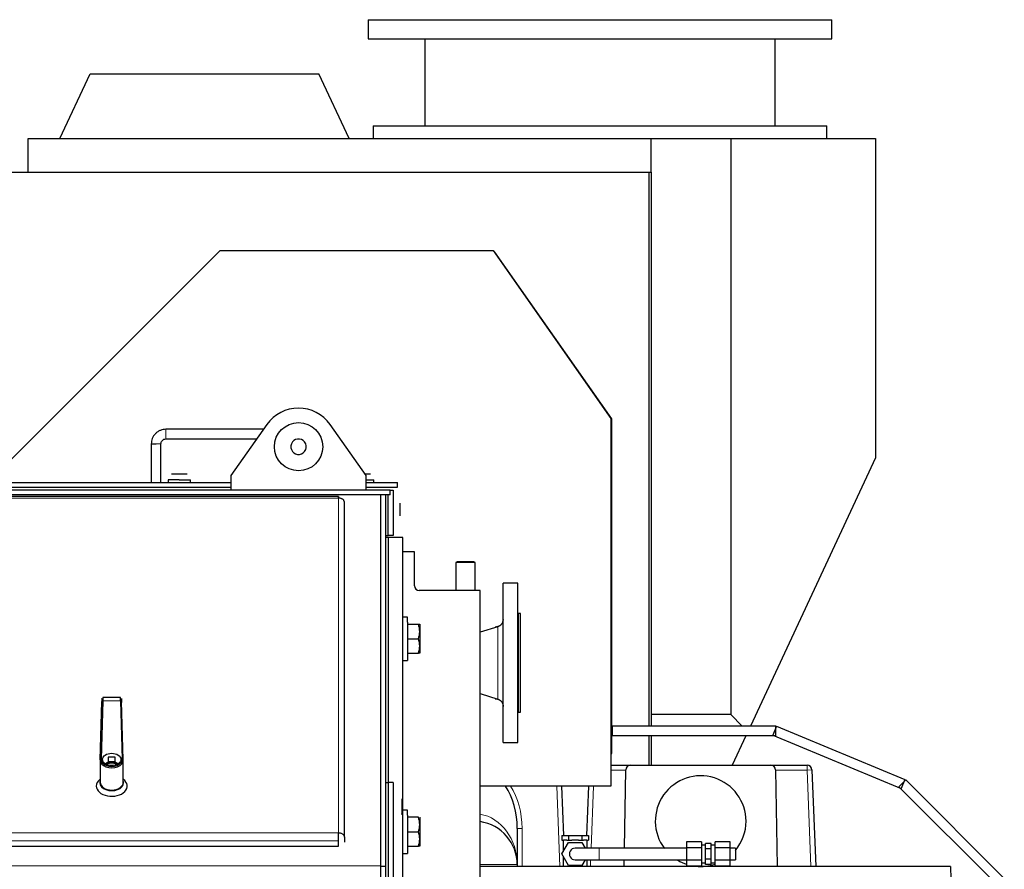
# Model space of a CAD drawing. Header units: inches. Extents: x 0 to 29700, y -16 to 21000.
# Tile 257 of 376: x 15322 to 16342, y 9974 to 10854. Entities that reach past the tile are written whole.
import ezdxf

# ---------------------------------------------------------------- set-up
doc = ezdxf.new("R2010")
doc.units = ezdxf.units.IN
doc.layers.add('1', color=7, linetype='Continuous', true_color=0xffffff)
doc.layers.add('254', color=7, linetype='Continuous', true_color=0xffffff)

msp = doc.modelspace()

# ---------------------------------------------------------------- linework, layer by layer
at = {"layer": '1', "color": 2, "linetype": 'Continuous', "lineweight": 25}
for p, q in [((15683.316, 10854.179), (15683.316, 10834.179)), ((15683.316, 10854.179), (15923.316, 10854.179)), ((15923.316, 10854.179), (16163.316, 10854.179)), ((16163.316, 10834.179), (16163.316, 10854.179)), ((15683.316, 10834.179), (15923.316, 10834.179)), ((15741.816, 10834.179), (15741.816, 10744.179)), ((15923.316, 10834.179), (16163.316, 10834.179)), ((16104.816, 10744.179), (16104.816, 10834.179)), ((15363.925, 10731.179), (15395.168, 10798.179)), ((15395.168, 10798.179), (15632.154, 10798.179)), ((15663.396, 10731.179), (15632.154, 10798.179)), ((15688.316, 10744.179), (15688.316, 10731.179)), ((15688.316, 10744.179), (15923.316, 10744.179)), ((15923.316, 10744.179), (16158.316, 10744.179)), ((16158.316, 10731.179), (16158.316, 10744.179)), ((15331.006, 10731.179), (15976.506, 10731.179)), ((15331.006, 10696.179), (15331.006, 10731.179)), ((15976.506, 10731.179), (16058.818, 10731.179)), ((15976.506, 10696.179), (15976.506, 10731.179)), ((16058.818, 10731.179), (16208.818, 10731.179)), ((16058.818, 10731.179), (16058.818, 10134.189)), ((16208.818, 10731.179), (16208.818, 10400.368)), ((15309.456, 10696.179), (15973.956, 10696.179)), ((15973.956, 10696.179), (15976.506, 10696.179)), ((15973.956, 10696.179), (15973.956, 10122.249)), ((15976.506, 10696.179), (15976.506, 10134.189)), ((15295.637, 10380.755), (15529.891, 10615.01)), ((15529.891, 10615.01), (15812.723, 10615.01)), ((15812.723, 10615.01), (15934.637, 10440.899)), ((15814.496, 10613.298), (15813.92, 10613.298)), ((15935.496, 10440.492), (15814.496, 10613.298)), ((15934.637, 10440.899), (15934.637, 10060.168)), ((15935.496, 10093.798), (15935.496, 10440.492)), ((16208.818, 10400.368), (16079.128, 10122.248)), ((15976.506, 10134.189), (15976.506, 10122.245)), ((16058.818, 10134.189), (15976.506, 10134.189)), ((16070.759, 10122.247), (16058.818, 10134.189)), ((15936.447, 10112.247), (15936.447, 10122.247)), ((16105.338, 10122.247), (15936.447, 10122.247)), ((16106.295, 10122.057), (16102.468, 10112.818)), ((16105.338, 10112.247), (16105.338, 10122.247)), ((16106.295, 10122.057), (16239.219, 10066.998)), ((16105.338, 10112.247), (15936.447, 10112.247)), ((15973.956, 10112.251), (15973.956, 10081.754)), ((15976.506, 10112.246), (15976.506, 10081.746)), ((16074.465, 10112.247), (16060.242, 10081.745)), ((16102.468, 10112.818), (16235.392, 10057.759)), ((15934.634, 10093.798), (15935.496, 10093.798)), ((15934.637, 10081.747), (15955.037, 10081.747)), ((15948.719, 9995.747), (15950.038, 10076.828)), ((15955.037, 10081.747), (16100.198, 10081.747)), ((16100.198, 10081.747), (16137.817, 10081.747)), ((16105.198, 10076.828), (16106.825, 9976.747)), ((16142.813, 10076.95), (16146.886, 9976.748)), ((16240.03, 10066.456), (16232.959, 10059.385)), ((16239.219, 10066.998), (16235.392, 10057.759)), ((16240.03, 10066.456), (16342.118, 9964.368)), ((15934.637, 10060.168), (15799.115, 10060.168)), ((15883.495, 10060.167), (15885.585, 10008.748)), ((15909.65, 10008.748), (15911.74, 10060.167)), ((16232.959, 10059.385), (16335.047, 9957.297)), ((15837.618, 10016.265), (15837.618, 9978.747)), ((15883.761, 10008.747), (15890.689, 10008.747)), ((15883.761, 10008.747), (15883.761, 10003.997)), ((15890.689, 10008.747), (15904.546, 10008.747)), ((15890.689, 10008.747), (15890.689, 10003.997)), ((15904.546, 10008.747), (15911.474, 10008.747)), ((15904.546, 10008.747), (15904.546, 10003.997)), ((15911.474, 10008.747), (15911.474, 10003.997)), ((15883.761, 10003.997), (15885.475, 10003.997)), ((15883.761, 9989.747), (15890.689, 10001.747)), ((15885.118, 10003.997), (15885.118, 9992.096)), ((15888.975, 10003.997), (15885.475, 10003.997)), ((15888.975, 10003.997), (15890.689, 10003.997)), ((15890.689, 10003.997), (15894.118, 10003.997)), ((15890.689, 10001.747), (15904.546, 10001.747)), ((15901.118, 10003.997), (15894.118, 10003.997)), ((15901.118, 10003.997), (15904.546, 10003.997)), ((15904.546, 10003.997), (15906.26, 10003.997)), ((15904.546, 10001.747), (15908.01, 9995.747)), ((15909.76, 10003.997), (15906.26, 10003.997)), ((15909.76, 10003.997), (15911.474, 10003.997)), ((15910.118, 9995.747), (15910.118, 10003.997)), ((16013.118, 10002.446), (16013.118, 9996.095)), ((16028.618, 10002.446), (16013.118, 10002.446)), ((16013.118, 9996.095), (16013.118, 9983.393)), ((16028.618, 9996.095), (16013.118, 9996.095)), ((16028.618, 10002.446), (16028.618, 9996.095)), ((16032.618, 9998.744), (16028.618, 9998.744)), ((16028.618, 9996.095), (16028.618, 9983.393)), ((16032.618, 9995.23), (16032.618, 10000.716)), ((16038.618, 10000.716), (16032.618, 10000.716)), ((16032.618, 9984.258), (16032.618, 9995.23)), ((16038.618, 9995.23), (16032.618, 9995.23)), ((16038.618, 9995.23), (16038.618, 10000.716)), ((16042.618, 9998.744), (16038.618, 9998.744)), ((16038.618, 9984.258), (16038.618, 9995.23)), ((16042.618, 9996.095), (16042.618, 10002.446)), ((16058.118, 10002.446), (16042.618, 10002.446)), ((16042.618, 9983.393), (16042.618, 9996.095)), ((16058.118, 9996.095), (16042.618, 9996.095)), ((16058.118, 9996.095), (16058.118, 10002.446)), ((16058.118, 9983.393), (16058.118, 9996.095)), ((16063.618, 9995.744), (16063.618, 9989.744)), ((15890.689, 9977.747), (15883.761, 9989.747)), ((15885.118, 9987.398), (15885.118, 9976.747)), ((16032.618, 9978.773), (16032.618, 9984.258)), ((16038.618, 9984.258), (16032.618, 9984.258)), ((16038.618, 9978.773), (16038.618, 9984.258)), ((16063.618, 9989.744), (16063.618, 9983.744)), ((16286.485, 9976.747), (15799.118, 9976.747)), ((15837.618, 9978.747), (15837.618, 9976.747)), ((15904.546, 9977.747), (15890.689, 9977.747)), ((15908.01, 9983.747), (15904.546, 9977.747)), ((15910.118, 9976.747), (15910.118, 9983.747)), ((15948.41, 9976.747), (15948.524, 9983.748)), ((16013.118, 9983.393), (16013.118, 9977.042)), ((16028.618, 9983.393), (16013.118, 9983.393)), ((16028.618, 9977.042), (16013.118, 9977.042)), ((16028.618, 9983.393), (16028.618, 9977.042)), ((16028.618, 9980.744), (16032.618, 9980.744)), ((16038.618, 9978.773), (16032.618, 9978.773)), ((16038.618, 9980.744), (16042.618, 9980.744)), ((16042.618, 9977.042), (16042.618, 9983.393)), ((16058.118, 9983.393), (16042.618, 9983.393)), ((16058.118, 9977.042), (16042.618, 9977.042)), ((16058.118, 9977.042), (16058.118, 9983.393)), ((16286.485, 9976.747), (16287.003, 9947.078))]:
    msp.add_line(p, q, dxfattribs=at)
at = {"layer": '1', "color": 110, "linetype": 'Continuous', "lineweight": 13}
for p, q in [((15950.036, 10076.747), (15934.637, 10076.747)), ((16137.817, 10076.747), (16105.2, 10076.747)), ((16137.817, 10076.747), (16137.817, 10081.747)), ((16142.813, 10076.95), (16137.817, 10076.747)), ((16141.882, 9976.747), (16137.817, 10076.747)), ((15881.882, 9976.747), (15878.491, 10060.167)), ((15916.745, 10060.167), (15914.126, 9995.749)), ((15842.618, 10016.265), (15837.618, 10016.265)), ((15842.618, 10016.265), (15842.618, 9976.747)), ((15837.618, 9978.747), (15799.115, 9978.747)), ((15913.638, 9983.749), (15913.353, 9976.747))]:
    msp.add_line(p, q, dxfattribs=at)
at = {"layer": '1', "color": 2, "linetype": 'Continuous', "lineweight": 25}
for centre, radius, start, end in [((15955.037, 10076.747), 5, 90, 179.068443), ((16100.198, 10076.747), 5, 0.931557, 90), ((16137.817, 10076.747), 5, 2.327815, 90), ((16027.618, 10023.747), 47, 0, 217.108125), ((15792.618, 9978.747), 45, 0, 81.694687), ((16027.618, 10023.747), 47, 319.989375, 0), ((15897.618, 9989.747), 6, 90.0225, 270.028125), ((16027.618, 10023.747), 47, 239.675625, 252.028125), ((16027.618, 10023.747), 47, 263.570625, 288.6075)]:
    msp.add_arc(centre, radius, start, end, dxfattribs=at)
msp.add_ellipse((15792.618, 10016.265), major_axis=(0, 63.995), ratio=0.70317742, start_param=4.71238898, end_param=5.46843289, dxfattribs=at)
at = {"layer": '1', "color": 110, "linetype": 'Continuous', "lineweight": 13}
for centre, major_axis, ratio, start_param, end_param in [((15792.618, 10016.265), (0, -67.689), 0.73867668, 1.57079633, 2.27654784), ((15792.618, 9978.747), (0, 52.84), 0.8516324, 4.71238898, 6.13823026), ((15922.618, 9989.747), (0, 6), 0.00001209, 3.14159265, 6.28318531)]:
    msp.add_ellipse(centre, major_axis=major_axis, ratio=ratio, start_param=start_param, end_param=end_param, dxfattribs=at)
at = {"layer": '1', "color": 2, "linetype": 'Continuous', "lineweight": 25}
for points, knots in [([(15922.618, 9995.747), (15919.184, 9995.747), (15912.869, 9995.747), (15904.469, 9995.747), (15898.893, 9995.747), (15897.662, 9995.747), (15897.618, 9995.747)], [0, 0, 0, 0, 0.24999002, 0.50000203, 0.7500129, 1, 1, 1, 1]), ([(15897.618, 9983.747), (15897.662, 9983.747), (15898.893, 9983.747), (15904.469, 9983.747), (15912.869, 9983.747), (15919.184, 9983.747), (15922.617, 9983.747)], [0, 0, 0, 0, 0.24999016, 0.50000219, 0.75001299, 1, 1, 1, 1])]:
    msp.add_open_spline(points, degree=3, knots=knots, dxfattribs=at)
for points in [[(16013.118, 9995.745), (15922.618, 9995.747)], [(16063.618, 9995.744), (16058.118, 9995.744)], [(15922.617, 9983.747), (16013.118, 9983.745)], [(16058.118, 9983.744), (16063.618, 9983.744)]]:
    msp.add_open_spline(points, degree=1, dxfattribs=at)
at = {"layer": '254', "color": 2, "linetype": 'Continuous', "lineweight": 25}
for p, q in [((15578.399, 10434.76), (15541.118, 10381.749)), ((15681.118, 10381.749), (15643.836, 10434.76)), ((15479.686, 10383.649), (15479.618, 10383.649)), ((15479.686, 10383.649), (15479.618, 10383.649)), ((15479.686, 10383.649), (15484.554, 10383.649)), ((15484.554, 10383.649), (15492.486, 10383.649)), ((15492.486, 10383.649), (15495.618, 10383.649)), ((15541.118, 10381.749), (15541.118, 10366.749)), ((15679.781, 10383.649), (15682.486, 10383.649)), ((15681.118, 10366.749), (15681.118, 10381.749)), ((15682.486, 10383.649), (15685.618, 10383.649)), ((15036.097, 10374.749), (15541.109, 10374.749)), ((15476.118, 10377.249), (15476.118, 10374.749)), ((15487.618, 10377.249), (15476.118, 10377.249)), ((15487.618, 10377.249), (15499.118, 10377.249)), ((15499.118, 10374.749), (15499.118, 10377.249)), ((15681.106, 10374.749), (15713.618, 10374.749)), ((15681.118, 10377.249), (15689.118, 10377.249)), ((15689.118, 10374.749), (15689.118, 10377.249)), ((15713.618, 10369.749), (15713.618, 10374.749)), ((15706.118, 10361.749), (15017.757, 10361.749)), ((15706.118, 10366.749), (15019.605, 10366.749)), ((15036.097, 10369.749), (15541.109, 10369.749)), ((15681.106, 10369.749), (15713.618, 10369.749)), ((15696.118, 10361.749), (15696.118, 9976.749)), ((15701.118, 10361.749), (15701.118, 9976.749)), ((15704.118, 10319.749), (15704.118, 10361.749)), ((15706.118, 10366.749), (15709.118, 10366.749)), ((15706.118, 10361.749), (15706.118, 10366.749)), ((15709.118, 10366.749), (15709.118, 10319.749)), ((15652.668, 10360.095), (15020.41, 10360.095)), ((15658.618, 10007.23), (15658.618, 10354.095)), ((15716.018, 10353.249), (15716.018, 10349.999)), ((15716.018, 10349.999), (15716.018, 10343.499)), ((15716.018, 10343.499), (15716.018, 10340.249)), ((15701.118, 10319.749), (15704.118, 10319.749)), ((15704.118, 10317.749), (15701.118, 10317.749)), ((15709.118, 10319.749), (15704.118, 10319.749)), ((15719.118, 10317.749), (15704.118, 10317.749)), ((15704.118, 10317.749), (15704.118, 10063.738)), ((15704.118, 10317.749), (15704.118, 10063.738)), ((15719.118, 9893.752), (15719.118, 10317.749)), ((15731.118, 10302.749), (15719.118, 10302.749)), ((15731.118, 10267.749), (15731.118, 10302.749)), ((15774.118, 10291.749), (15774.118, 10262.749)), ((15794.118, 10291.749), (15774.118, 10291.749)), ((15775.118, 10292.749), (15793.118, 10292.749)), ((15794.118, 10262.749), (15794.118, 10291.749)), ((15838.118, 10270.249), (15823.118, 10270.249)), ((15823.118, 10105.249), (15823.118, 10270.249)), ((15838.118, 10105.249), (15838.118, 10270.249)), ((15799.118, 10262.749), (15736.118, 10262.749)), ((15799.118, 9562.749), (15799.118, 10262.749)), ((15724.118, 10235.249), (15719.118, 10235.249)), ((15724.118, 10230.074), (15724.118, 10235.249)), ((15724.118, 10230.074), (15724.118, 10190.249)), ((15841.118, 10238.749), (15839.118, 10238.749)), ((15839.118, 10136.749), (15839.118, 10238.749)), ((15841.118, 10136.749), (15841.118, 10238.749)), ((15724.118, 10227.749), (15735.278, 10227.749)), ((15736.618, 10227.749), (15736.618, 10220.249)), ((15736.618, 10220.249), (15736.618, 10205.249)), ((15817.457, 10225.197), (15799.118, 10219.591)), ((15724.118, 10212.749), (15735.278, 10212.749)), ((15736.618, 10205.249), (15736.618, 10197.749)), ((15719.118, 10190.249), (15724.118, 10190.249)), ((15724.118, 10197.749), (15735.278, 10197.749)), ((15405.62, 10087.151), (15407.351, 10147.712)), ((15408.351, 10148.445), (15406.62, 10087.883)), ((15426.719, 10152.014), (15408.516, 10152.014)), ((15429.615, 10087.167), (15427.884, 10147.728)), ((15799.118, 10155.908), (15817.457, 10150.301)), ((15407.434, 10144.647), (15406.211, 10101.879)), ((15839.118, 10136.749), (15841.118, 10136.749)), ((15823.118, 10105.249), (15838.118, 10105.249)), ((15405.618, 10086.998), (15405.618, 10070.382)), ((15421.118, 10090.078), (15414.118, 10090.078)), ((15414.118, 10090.078), (15414.118, 10085.409)), ((15421.118, 10085.409), (15421.118, 10090.078)), ((15429.618, 10070.382), (15429.618, 10086.998)), ((15414.118, 10085.409), (15421.118, 10085.409)), ((15405.618, 10070.382), (15405.618, 10064)), ((15429.618, 10064), (15429.618, 10070.382)), ((15407.568, 10058.868), (15407.568, 10059.626)), ((15427.668, 10059.626), (15427.668, 10058.868)), ((15701.118, 10063.749), (15704.118, 10063.749)), ((15704.118, 10063.749), (15704.118, 9728.752)), ((15709.118, 10063.749), (15704.118, 10063.749)), ((15704.118, 10063.749), (15704.118, 9728.752)), ((15709.118, 10063.749), (15709.118, 9728.752)), ((15718.018, 10046.749), (15718.018, 10044.909)), ((15718.018, 10046.749), (15718.018, 10044.909)), ((15718.018, 10044.909), (15718.018, 10037.409)), ((15718.018, 10037.409), (15718.018, 10031.249)), ((15724.118, 10035.249), (15719.118, 10035.249)), ((15724.118, 10030.074), (15724.118, 10035.249)), ((15718.018, 10030.749), (15718.018, 10031.249)), ((15724.118, 10030.074), (15724.118, 9990.249)), ((15735.278, 10027.749), (15724.118, 10027.749)), ((15736.618, 10027.749), (15736.618, 10020.249)), ((15736.618, 10020.249), (15736.618, 10005.249)), ((15652.618, 10003.227), (15652.618, 10011.7)), ((15658.618, 10007.23), (15658.618, 10001.855)), ((15724.118, 10012.749), (15735.278, 10012.749)), ((15736.618, 10005.249), (15736.618, 9997.749)), ((14182.618, 9997.853), (15652.618, 9997.853)), ((15652.618, 9997.853), (15652.618, 10003.227)), ((15724.118, 9997.749), (15735.278, 9997.749)), ((15719.118, 9990.249), (15724.118, 9990.249)), ((15701.118, 9976.749), (15696.118, 9976.749)), ((15696.118, 9976.749), (15696.118, 9351.749)), ((15701.118, 9976.749), (15701.118, 9351.749))]:
    msp.add_line(p, q, dxfattribs=at)
at = {"layer": '254', "color": 110, "linetype": 'Continuous', "lineweight": 13}
for p, q in [((15652.618, 10358.565), (15020.862, 10358.565)), ((15652.618, 10358.565), (15652.618, 10011.7)), ((15817.457, 10150.301), (15817.457, 10225.197)), ((15408.351, 10148.445), (15426.884, 10148.445)), ((15426.884, 10148.445), (15428.616, 10087.883)), ((15405.62, 10087.151), (15405.62, 10086.846)), ((15429.614, 10087.183), (15429.615, 10087.151)), ((15429.615, 10086.846), (15429.615, 10087.151)), ((15652.618, 10011.7), (14182.618, 10011.7)), ((14182.618, 10003.227), (15652.618, 10003.227)), ((15696.118, 9977.496), (14139.118, 9977.496))]:
    msp.add_line(p, q, dxfattribs=at)
at = {"layer": '254', "color": 2, "linetype": 'Continuous', "lineweight": 25}
msp.add_circle((15611.118, 10411.749), 25, dxfattribs=at)
for centre, radius, start, end in [((15611.118, 10411.749), 40, 35.117969, 144.882031), ((15611.118, 10411.749), 8, 142.448281, 202.448281), ((15611.118, 10411.749), 8, 82.448281, 142.448281), ((15611.118, 10411.749), 8, 22.448281, 82.448281), ((15611.118, 10411.749), 8, 322.448281, 22.448281), ((15611.118, 10411.749), 8, 202.448281, 262.448281), ((15611.118, 10411.749), 8, 262.448281, 322.448281), ((15736.118, 10267.749), 5, 180, 270)]:
    msp.add_arc(centre, radius, start, end, dxfattribs=at)
for centre, major_axis, ratio, start_param, end_param in [((15407.351, 10138.027), (0.165, 13), 0.01420394, 5.44280913, 7.01360546), ((15407.434, 10137.197), (0.127, 10), 0.01420394, 5.96640791, 7.01360546), ((15408.351, 10138.014), (0.165, 14), 0.01318966, 0.0001467, 0.73039526), ((15426.884, 10138.014), (-0.165, 14), 0.01318966, 5.55279005, 6.28303861), ((15426.884, 10147.7), (1, 0.029), 0.74487929, 6.26189523, 7.83269155), ((15427.884, 10138.027), (-0.165, 13), 0.01420394, 5.55276523, 7.12356148), ((15406.211, 10071.334), (0.522, 41), 0.01420394, 0.73042015, 1.21944941), ((15417.618, 10086.998), (12, 0), 0.66704805, 3.14159265, 6.30225139), ((15417.618, 10086.998), (12, 0), 0.66704805, 3.12252657, 3.14159265), ((15417.618, 10087.743), (-11, 0), 0.66704805, 6.26411922, 9.44384404), ((15407.211, 10071.321), (0.522, 40), 0.01455891, 1.18990345, 1.26126837), ((15428.616, 10087.138), (-1, -0.029), 0.74487929, 3.12030257, 4.6910989), ((15417.618, 10060.178), (-16, 0), 0.66704805, 5.56042265, 6.28318531), ((15417.618, 10060.178), (-16, 0), 0.66704805, 0, 3.86425714), ((15417.618, 10063.521), (12.234, 0), 0.66704805, 2.94563581, 3.14159265), ((15417.618, 10063.521), (12.234, 0), 0.66704805, 3.14159265, 6.28318531), ((15417.618, 10064), (-12, 0), 0.66704805, 0, 3.14159265), ((15417.618, 10063.521), (12.234, 0), 0.66704805, 0, 0.19585867)]:
    msp.add_ellipse(centre, major_axis=major_axis, ratio=ratio, start_param=start_param, end_param=end_param, dxfattribs=at)
msp.add_ellipse((15417.618, 10087.743), major_axis=(9.5, 0), ratio=0.66704805, dxfattribs=at)
at = {"layer": '254', "color": 110, "linetype": 'Continuous', "lineweight": 13}
msp.add_ellipse((15429.024, 10071.334), major_axis=(-0.522, 41), ratio=0.01420394, start_param=5.0637359, end_param=5.12156365, dxfattribs=at)
at = {"layer": '254', "color": 2, "linetype": 'Continuous', "lineweight": 25}
for points, knots in [([(15473.616, 10429.749), (15471.661, 10429.731), (15468.844, 10429.197), (15465.333, 10427.378), (15462.935, 10425.432), (15460.987, 10423.035), (15459.171, 10419.521), (15458.637, 10416.704), (15458.618, 10414.749)], [0, 0, 0, 0, 0.23942637, 0.36832157, 0.49996275, 0.6316201, 0.76055217, 1, 1, 1, 1]), ([(15574.874, 10429.749), (15570.011, 10429.749), (15557.925, 10429.749), (15538.618, 10429.749), (15516.951, 10429.749), (15495.284, 10429.749), (15480.839, 10429.749), (15473.616, 10429.749)], [0, 0, 0, 0, 0.14408679, 0.35806137, 0.57203588, 0.78601052, 1, 1, 1, 1]), ([(15468.618, 10414.749), (15468.624, 10415.401), (15468.802, 10416.34), (15469.407, 10417.511), (15470.057, 10418.31), (15470.856, 10418.959), (15472.027, 10419.566), (15472.967, 10419.743), (15473.62, 10419.749)], [0, 0, 0, 0, 0.23936888, 0.36825466, 0.49986293, 0.63145501, 0.7603044, 1, 1, 1, 1]), ([(15473.62, 10419.749), (15477.664, 10419.749), (15485.752, 10419.749), (15497.884, 10419.749), (15515.506, 10419.749), (15538.826, 10419.749), (15558.101, 10419.749), (15567.842, 10419.749)], [0, 0, 0, 0, 0.12874872, 0.25752212, 0.38629568, 0.68983362, 1, 1, 1, 1]), ([(15652.618, 10358.565), (15652.618, 10358.827), (15652.618, 10359.06), (15652.618, 10359.459), (15652.618, 10359.626), (15652.618, 10359.886), (15652.618, 10359.98), (15652.618, 10360.09), (15652.618, 10360.107), (15652.618, 10360.064), (15652.618, 10360.004), (15652.618, 10359.808), (15652.618, 10359.673), (15652.618, 10359.333), (15652.618, 10359.128), (15652.618, 10358.656), (15652.618, 10358.389), (15652.618, 10358.097)], [0, 0, 0, 0, 0.125, 0.125, 0.25, 0.25, 0.375, 0.375, 0.5, 0.5, 0.625, 0.625, 0.75, 0.75, 0.875, 0.875, 1, 1, 1, 1]), ([(15658.618, 10354.095), (15658.618, 10354.387), (15658.579, 10354.68), (15658.426, 10355.254), (15658.311, 10355.535), (15658.011, 10356.076), (15657.825, 10356.335), (15657.388, 10356.821), (15657.138, 10357.049), (15656.583, 10357.462), (15656.278, 10357.649), (15655.624, 10357.974), (15655.277, 10358.112), (15654.551, 10358.336), (15654.173, 10358.422), (15653.403, 10358.536), (15653.01, 10358.565), (15652.618, 10358.565)], [0, 0, 0, 0, 0.125, 0.125, 0.25, 0.25, 0.375, 0.375, 0.5, 0.5, 0.625, 0.625, 0.75, 0.75, 0.875, 0.875, 1, 1, 1, 1]), ([(15425.117, 10082.524), (15424.957, 10082.655), (15424.618, 10082.919), (15424.031, 10083.326), (15423.352, 10083.734), (15422.591, 10084.119), (15421.803, 10084.447), (15420.989, 10084.719), (15420.156, 10084.934), (15419.31, 10085.088), (15418.458, 10085.179), (15417.725, 10085.205), (15417.115, 10085.192), (15416.627, 10085.16), (15416.141, 10085.109), (15415.656, 10085.037), (15415.172, 10084.944), (15414.688, 10084.831), (15414.093, 10084.665), (15413.395, 10084.43), (15412.609, 10084.101), (15411.852, 10083.716), (15411.18, 10083.31), (15410.594, 10082.902), (15410.254, 10082.636), (15410.091, 10082.501)], [0, 0, 0, 0, 0.03851823, 0.07989098, 0.1327734, 0.18525372, 0.23762725, 0.29018806, 0.34313437, 0.39552069, 0.4476544, 0.49984556, 0.529612, 0.55937655, 0.58919827, 0.61913598, 0.64924802, 0.67959192, 0.71022418, 0.76286076, 0.81513766, 0.86734406, 0.91977313, 0.9606973, 1, 1, 1, 1]), ([(15411.115, 10082.03), (15411.128, 10082.039), (15411.155, 10082.06), (15411.199, 10082.092), (15411.246, 10082.126), (15411.293, 10082.159), (15411.34, 10082.193), (15411.387, 10082.226), (15411.435, 10082.26), (15411.482, 10082.292), (15411.53, 10082.325), (15411.578, 10082.357), (15411.859, 10082.544), (15412.386, 10082.863), (15413.189, 10083.261), (15414.025, 10083.592), (15414.889, 10083.854), (15415.777, 10084.043), (15416.685, 10084.158), (15417.654, 10084.2), (15418.675, 10084.152), (15419.729, 10083.998), (15420.756, 10083.745), (15421.747, 10083.394), (15422.695, 10082.95), (15423.326, 10082.577), (15423.675, 10082.345), (15423.764, 10082.285), (15423.852, 10082.224), (15423.94, 10082.162), (15424.026, 10082.099), (15424.083, 10082.057), (15424.112, 10082.036)], [0, 0, 0, 0, 0.00333353, 0.00751863, 0.01170364, 0.01588862, 0.02007359, 0.02425859, 0.02844367, 0.03262884, 0.03681416, 0.04099966, 0.04518537, 0.10980084, 0.1742903, 0.23878424, 0.30341315, 0.36830669, 0.43359295, 0.49939771, 0.5760879, 0.65210934, 0.7276628, 0.80295279, 0.87818596, 0.95356943, 0.96132451, 0.96907893, 0.97683292, 0.98458673, 0.99234058, 1, 1, 1, 1]), ([(15652.618, 10011.7), (15653.01, 10011.7), (15653.403, 10011.671), (15654.173, 10011.557), (15654.551, 10011.471), (15655.277, 10011.247), (15655.624, 10011.109), (15656.278, 10010.784), (15656.583, 10010.597), (15657.138, 10010.184), (15657.388, 10009.956), (15657.825, 10009.47), (15658.011, 10009.211), (15658.311, 10008.67), (15658.426, 10008.389), (15658.579, 10007.815), (15658.618, 10007.522), (15658.618, 10007.23)], [0, 0, 0, 0, 0.125, 0.125, 0.25, 0.25, 0.375, 0.375, 0.5, 0.5, 0.625, 0.625, 0.75, 0.75, 0.875, 0.875, 1, 1, 1, 1])]:
    msp.add_open_spline(points, degree=3, knots=knots, dxfattribs=at)
at = {"layer": '254', "color": 110, "linetype": 'Continuous', "lineweight": 13}
msp.add_rational_spline([(15473.618, 10424.749), (15473.619, 10422.981), (15473.62, 10420.633), (15473.62, 10419.749), (15473.62, 10419.749), (15473.62, 10420.633), (15473.619, 10422.981), (15473.617, 10426.517), (15473.616, 10428.865), (15473.616, 10429.75), (15473.616, 10429.749), (15473.616, 10428.865), (15473.617, 10426.517), (15473.618, 10424.749)], [1.01661171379, 1.01661171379, 0.958470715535, 1.01661171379, 1.01661171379, 0.958470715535, 1.01661171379, 1.01661171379, 0.958470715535, 1.01661171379, 1.01661171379, 0.958470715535, 1.01661171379, 1.01661171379], degree=4, knots=[0, 0, 0, 0, 0, 0.25, 0.25, 0.25, 0.5, 0.5, 0.5, 0.75, 0.75, 0.75, 1, 1, 1, 1, 1], dxfattribs=at)
at = {"layer": '254', "color": 2, "linetype": 'Continuous', "lineweight": 25}
msp.add_rational_spline([(15458.617, 10414.749), (15458.617, 10414.749), (15458.617, 10414.749), (15458.618, 10414.749), (15458.618, 10414.749), (15459.501, 10414.749), (15461.85, 10414.749), (15463.618, 10414.749)], [1.01661170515, 1.01661170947, 1.01661171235, 1.01661171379, 1.01661171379, 0.958470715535, 1.01661171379, 1.01661171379], degree=4, knots=[0, 0, 0, 0, 0, 0.00015729, 0.00015729, 0.00015729, 1, 1, 1, 1, 1], dxfattribs=at)
for points, degree in [([(15458.618, 10414.749), (15458.618, 10394.749), (15458.618, 10374.749)], 2), ([(15468.618, 10374.749), (15468.618, 10394.749), (15468.618, 10414.749)], 2), ([(15823.118, 10232.848), (15822.191, 10225.2), (15814.88, 10224.851)], 2), ([(15735.278, 10227.749), (15736.086, 10227.749), (15736.617, 10227.749), (15736.617, 10227.749)], 3), ([(15736.618, 10220.249), (15736.618, 10222.795), (15736.094, 10225.302), (15735.278, 10227.749)], 3), ([(15735.278, 10212.749), (15736.096, 10215.203), (15736.618, 10217.694), (15736.618, 10220.249)], 3), ([(15736.618, 10205.249), (15736.618, 10207.795), (15736.094, 10210.302), (15735.278, 10212.749)], 3), ([(15839.116, 10214.999), (15838.617, 10214.999), (15838.118, 10214.999)], 2), ([(15735.278, 10197.749), (15736.096, 10200.203), (15736.618, 10202.694), (15736.618, 10205.249)], 3), ([(15736.618, 10197.749), (15736.617, 10197.749), (15736.087, 10197.749), (15735.278, 10197.749)], 3), ([(15838.116, 10160.499), (15838.616, 10160.499), (15839.116, 10160.499)], 2), ([(15814.88, 10150.647), (15822.545, 10149.957), (15823.118, 10142.651)], 2), ([(15736.618, 10020.249), (15736.618, 10022.795), (15736.094, 10025.302), (15735.278, 10027.749)], 3), ([(15735.278, 10012.749), (15736.096, 10015.203), (15736.618, 10017.694), (15736.618, 10020.249)], 3), ([(15736.618, 10005.249), (15736.618, 10007.795), (15736.094, 10010.302), (15735.278, 10012.749)], 3), ([(15735.278, 9997.749), (15736.096, 10000.203), (15736.618, 10002.694), (15736.618, 10005.249)], 3), ([(15736.618, 9997.749), (15736.617, 9997.749), (15736.087, 9997.749), (15735.278, 9997.749)], 3)]:
    msp.add_open_spline(points, degree=degree, dxfattribs=at)
at = {"layer": '254', "color": 110, "linetype": 'Continuous', "lineweight": 13}
msp.add_rational_spline([(15463.618, 10414.749), (15465.384, 10414.749), (15467.729, 10414.749), (15468.616, 10414.75), (15468.618, 10414.749)], [1.01661171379, 1.01661171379, 0.958588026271, 1.01643601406, 1.0166113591], degree=4, dxfattribs=at)
msp.add_open_spline([(15428.331, 10087.951), (15428.35, 10086.991), (15428.368, 10086.007), (15428.394, 10084.62), (15428.401, 10084.235), (15428.408, 10083.847)], degree=3, knots=[0, 0, 0, 0, 0.72465189, 0.72465189, 1, 1, 1, 1], dxfattribs=at)

doc.saveas('drawing.dxf')
